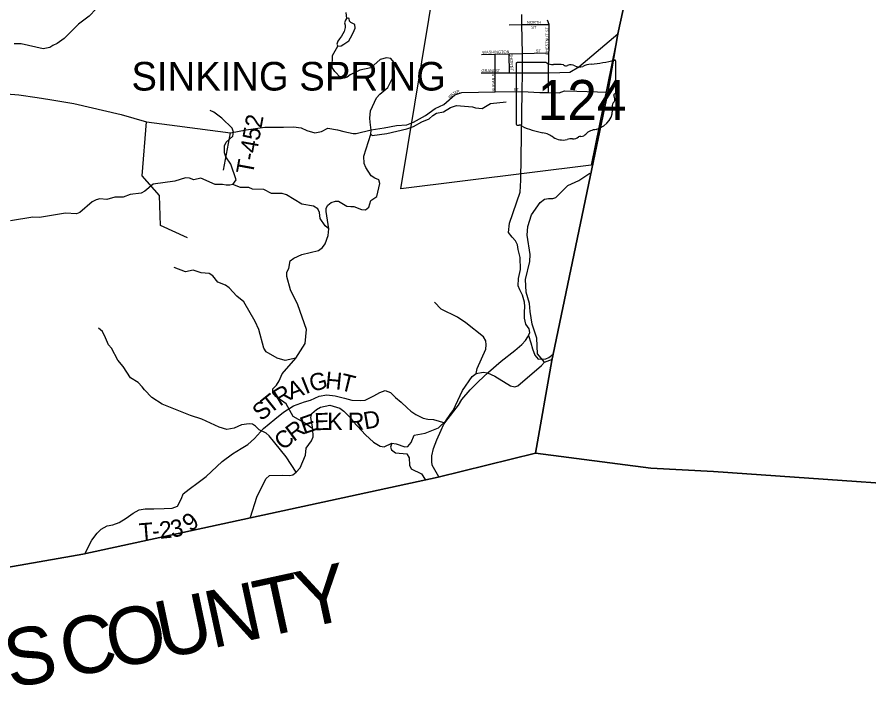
# Model space of a CAD drawing. Extents: x 1525783 to 1900577, y 218250 to 627376.
# Drawn here: x 1707878 to 1722773, y 381513 to 393237 of the extents above; entities that cross this region are included whole.
import ezdxf

# ---------------------------------------------------------------- set-up
doc = ezdxf.new("R2010")
doc.units = 0
for name, color, linetype in [('GM_X_Adjacent_County', 7, 'Continuous'), ('GM_X_Adjacent_County_Text', 7, 'Continuous'), ('GM_X_City_Street', 7, 'Continuous'), ('GM_X_City_Street_Text', 7, 'Continuous'), ('GM_X_Corporation', 7, 'Continuous'), ('GM_X_Corporation_Text', 7, 'Continuous'), ('GM_X_County', 7, 'Continuous'), ('GM_X_County_Road', 7, 'Continuous'), ('GM_X_Major_River', 7, 'Continuous'), ('GM_X_Minor_River', 7, 'Continuous'), ('GM_X_State_Location', 7, 'Continuous'), ('GM_X_State_Route', 7, 'Continuous'), ('GM_X_State_Shield', 7, 'Continuous'), ('GM_X_Township', 7, 'Continuous'), ('GM_X_Township_Road', 7, 'Continuous'), ('GM_X_Township_Road_Text', 7, 'Continuous')]:
    doc.layers.add(name, color=color, linetype=linetype)

msp = doc.modelspace()

# ---------------------------------------------------------------- linework, layer by layer
at = {"layer": 'GM_X_Adjacent_County'}
for points in [[(1725388, 384925), (1720053, 385296), (1718960, 385355), (1716944, 385616), (1717230, 387237), (1717252, 387345), (1718205, 391923), (1718383, 392946), (1719425, 397707), (1720223, 401979), (1721849, 410931)], [(1700474, 382353), (1708828, 383819), (1709027, 383852), (1715243, 385199), (1716944, 385616), (1718960, 385355), (1720053, 385296), (1725388, 384925)]]:
    msp.add_lwpolyline(points, dxfattribs=at)
at = {"layer": 'GM_X_City_Street'}
for points in [[(1716482, 393102), (1716705, 393109), (1717183, 393105)], [(1717173, 392248), (1717173, 392265), (1717178, 392612), (1717179, 392656), (1717183, 393105), (1717153, 393185)], [(1717539, 392275), (1717541, 392275), (1717546, 392276), (1717699, 392367), (1718383, 392946)], [(1715999, 392581), (1716236, 392587), (1716484, 392594), (1716714, 392600), (1716922, 392605), (1716922, 392605)], [(1716239, 391929), (1716237, 392263), (1716236, 392587)], [(1716491, 392262), (1716484, 392594)], [(1716922, 392605), (1717178, 392612)], [(1715994, 392263), (1716237, 392263), (1716491, 392262), (1716714, 392263), (1717025, 392264), (1717173, 392265), (1717368, 392266), (1717539, 392275)], [(1717168, 391916), (1717173, 392247), (1717173, 392248)], [(1715339, 391707), (1715534, 391876), (1715654, 391921), (1716239, 391929), (1716710, 391936)]]:
    msp.add_lwpolyline(points, dxfattribs=at)
at = {"layer": 'GM_X_Corporation'}
msp.add_lwpolyline([(1714587, 390235), (1715200, 393939), (1715226, 394110), (1718697, 394496), (1717919, 390648)], close=True, dxfattribs=at)
at = {"layer": 'GM_X_County'}
msp.add_lwpolyline([(1721849, 410931), (1720223, 401979), (1719425, 397707), (1718383, 392946), (1718205, 391923), (1717252, 387345), (1717230, 387237), (1716944, 385616), (1715243, 385199), (1709027, 383852), (1708828, 383819), (1700474, 382353)], dxfattribs=at)
at = {"layer": 'GM_X_County_Road'}
msp.add_lwpolyline([(1707187, 391934), (1707908, 391879), (1708228, 391832), (1708449, 391794), (1708872, 391724), (1709696, 391533), (1710143, 391407), (1710676, 391334), (1711609, 391213), (1711886, 391269), (1712212, 391313), (1712536, 391311), (1712711, 391318), (1712845, 391303), (1712945, 391254), (1713084, 391213), (1713204, 391237), (1713313, 391296), (1713478, 391269), (1713592, 391240), (1713756, 391203), (1713809, 391205), (1714072, 391265), (1714298, 391304), (1714512, 391343), (1714693, 391351), (1714808, 391399), (1715022, 391519), (1715189, 391638), (1715339, 391707)], dxfattribs=at)
at = {"layer": 'GM_X_Major_River'}
for points in [[(1713625, 393319), (1713641, 393213)], [(1713641, 393213), (1713623, 393184), (1713606, 393138), (1713613, 393096), (1713614, 393054), (1713595, 392982), (1713552, 392905), (1713515, 392859), (1713484, 392816), (1713471, 392764), (1713489, 392728)], [(1713489, 392728), (1713547, 392736), (1713593, 392762), (1713678, 392822), (1713709, 392874), (1713757, 392961), (1713788, 393041), (1713783, 393105), (1713750, 393125), (1713714, 393144), (1713690, 393168)], [(1713690, 393168), (1713682, 393211), (1713669, 393215), (1713641, 393213)], [(1713051, 386041), (1712892, 386155), (1712705, 386257), (1712583, 386477), (1712403, 386606), (1712353, 386669), (1712352, 386741), (1712413, 386806), (1712461, 386878), (1712512, 387003), (1712755, 387279), (1712913, 387534), (1712940, 387778), (1712788, 388211), (1712661, 388470), (1712597, 388705), (1712594, 388777), (1712630, 388843), (1712656, 388979), (1712720, 389026), (1712860, 389089), (1713151, 389156), (1713221, 389213), (1713266, 389277), (1713319, 389420), (1713332, 389536), (1713283, 389839), (1713284, 389897), (1713310, 389949), (1713373, 389996), (1713443, 390019), (1713497, 390019), (1713642, 389931), (1713712, 389925), (1713768, 389924), (1713901, 389873), (1713973, 389866), (1714029, 389915), (1714062, 390031), (1714167, 390102), (1714219, 390330), (1714202, 390392), (1714132, 390419), (1714067, 390461), (1713974, 390610), (1713945, 390679), (1713940, 390809), (1714066, 391192), (1714072, 391260), (1714052, 391400), (1714046, 391468), (1714058, 391600), (1714164, 391823), (1714220, 391890), (1714363, 392005), (1714459, 392204), (1714466, 392332), (1714464, 392450), (1714416, 392513), (1714340, 392525), (1714226, 392495), (1714061, 392352), (1713873, 392308), (1713704, 392228), (1713648, 392188), (1713598, 392171), (1713532, 392183), (1713433, 392284), (1713388, 392357), (1713392, 392565), (1713489, 392728)], [(1711962, 384496), (1712069, 384848), (1712228, 385170), (1712292, 385224), (1712513, 385229), (1712647, 385227), (1712697, 385240), (1712761, 385284), (1712830, 385359), (1712921, 385582), (1712933, 385702), (1713026, 385833), (1713057, 385903), (1713051, 386041)]]:
    msp.add_lwpolyline(points, dxfattribs=at)
at = {"layer": 'GM_X_Minor_River'}
for points in [[(1710865, 394413), (1710779, 394414), (1710630, 394451), (1710320, 394470), (1709935, 394524), (1709885, 394513), (1709819, 394463), (1709709, 394232), (1709529, 394082), (1709477, 394005), (1709361, 393646), (1709263, 393378), (1709140, 393251), (1708953, 393113), (1708702, 392860), (1708580, 392777), (1708505, 392738), (1708453, 392706), (1708337, 392683), (1707952, 392767), (1707827, 392768)], [(1714066, 391192), (1714089, 391169), (1714343, 391201), (1714696, 391281), (1714810, 391324), (1714955, 391407), (1715083, 391458), (1715148, 391519), (1715214, 391556), (1715334, 391579), (1715455, 391656), (1715563, 391689), (1715840, 391668), (1715894, 391652), (1716010, 391640), (1716156, 391725), (1716428, 391754)], [(1711648, 390309), (1711709, 390395), (1711613, 390666), (1711527, 390795), (1711505, 390867), (1711503, 390989), (1711537, 391049), (1711648, 391158), (1711665, 391223), (1711640, 391294), (1711461, 391472), (1711321, 391575), (1711255, 391606)], [(1713332, 389536), (1713263, 389587), (1713178, 389718), (1713165, 389820), (1713136, 389888), (1713062, 389931), (1712857, 389965), (1712587, 390130), (1712515, 390153), (1712324, 390152), (1712190, 390224), (1711993, 390228), (1711929, 390256), (1711785, 390260), (1711648, 390309), (1711598, 390302), (1711532, 390298), (1711470, 390313), (1711340, 390312), (1711094, 390423), (1710969, 390390), (1710894, 390423), (1710822, 390427), (1710636, 390369), (1710258, 390317), (1710115, 390192), (1710048, 390157), (1709856, 390137), (1709734, 390090), (1709662, 390091), (1709588, 390090), (1709448, 390051), (1709328, 390060), (1709260, 390045), (1709192, 390007), (1708976, 389821), (1708916, 389796), (1708724, 389808), (1708272, 389734), (1708156, 389742), (1707762, 389679)], [(1717103, 387208), (1716975, 387353), (1716964, 387628), (1716886, 387871), (1716852, 388092), (1716838, 388234), (1716781, 388429), (1716768, 388651), (1716844, 388965), (1716851, 389089), (1716800, 389426), (1716806, 389576), (1716872, 389783), (1717027, 389996), (1717102, 390053), (1717172, 390066), (1717244, 390065), (1717298, 390082), (1717507, 390294), (1717698, 390381), (1717894, 390509)], [(1712755, 387279), (1712565, 387233), (1712427, 387274), (1712235, 387388), (1712195, 387451), (1712103, 387780), (1712040, 387918), (1711842, 388261), (1711721, 388360), (1711586, 388505), (1711523, 388550), (1711387, 388605), (1711303, 388714), (1711235, 388755), (1711099, 388768), (1710958, 388815), (1710824, 388785), (1710623, 388859)], [(1715906, 387011), (1715925, 387095), (1716074, 387433), (1716083, 387511), (1716072, 387579), (1716031, 387648), (1715726, 387892), (1715581, 387992), (1715295, 388132), (1715174, 388256)], [(1712761, 385284), (1712583, 385552), (1712285, 385919), (1712234, 385967), (1712113, 386025), (1712048, 386086), (1711996, 386122), (1711934, 386129), (1711800, 386109), (1711673, 386053), (1711547, 386032), (1711409, 386072), (1711109, 386210), (1710908, 386275), (1710414, 386473), (1710234, 386588), (1710108, 386724), (1710064, 386776), (1709995, 386849), (1709862, 386933), (1709735, 387133), (1709640, 387244), (1709529, 387450), (1709476, 387507), (1709425, 387632), (1709371, 387744), (1709301, 387799)], [(1713051, 386041), (1713012, 386239), (1713035, 386311), (1713112, 386380), (1713186, 386419), (1713349, 386453), (1713520, 386403), (1713593, 386350), (1713700, 386237), (1713757, 386170), (1713970, 385937), (1714112, 385809), (1714225, 385737), (1714297, 385724), (1714432, 385791), (1714506, 385782), (1714659, 385728), (1714711, 385735), (1714768, 385800), (1714824, 385930), (1715013, 385963), (1715246, 386060), (1715373, 386179), (1715463, 386308), (1715502, 386359), (1715666, 386710), (1715834, 386958), (1715906, 387011), (1716027, 387029), (1716104, 387020), (1716234, 386961), (1716508, 386793), (1716579, 386776), (1716632, 386795), (1717046, 387150), (1717103, 387208), (1717238, 387260)], [(1714432, 385791), (1714407, 385723), (1714425, 385673), (1714494, 385622), (1714696, 385607), (1714733, 385536), (1714739, 385406), (1714770, 385340), (1714947, 385255), (1715016, 385156)]]:
    msp.add_lwpolyline(points, dxfattribs=at)
at = {"layer": 'GM_X_State_Route'}
for points in [[(1716688, 390393), (1716688, 390394), (1716710, 391936), (1716714, 392263), (1716716, 392465), (1716714, 392600), (1716705, 393109), (1716701, 393282), (1716701, 393283)], [(1716710, 391936), (1717019, 391918), (1717168, 391916), (1717357, 391913), (1717448, 391945), (1717666, 391943), (1718205, 391923)], [(1715250, 385200), (1715138, 385406), (1715133, 385471), (1715130, 385569), (1715157, 385699), (1715215, 385849), (1715293, 386016), (1715332, 386112), (1715356, 386144), (1715413, 386223), (1715594, 386455), (1715655, 386555), (1715801, 386721), (1715939, 386862), (1716123, 387032), (1716343, 387222), (1716580, 387409), (1716705, 387516), (1716768, 387585), (1716809, 387647), (1716820, 387672), (1716843, 387723), (1716830, 387789), (1716775, 387872), (1716752, 387974), (1716752, 388079), (1716757, 388177), (1716750, 388257), (1716713, 388376), (1716668, 388471), (1716639, 388543), (1716646, 388667), (1716680, 388825), (1716675, 389038), (1716638, 389178), (1716627, 389257), (1716594, 389329), (1716537, 389392), (1716472, 389473), (1716486, 389637), (1716674, 390176), (1716688, 390388), (1716688, 390393)]]:
    msp.add_lwpolyline(points, dxfattribs=at)
at = {"layer": 'GM_X_State_Shield'}
for p, q in [((1716605, 392423), (1716605, 391367)), ((1717132, 392441), (1716623, 392441)), ((1718346, 391915), (1718346, 392468)), ((1718346, 391915), (1718346, 391915))]:
    msp.add_line(p, q, dxfattribs=at)
for centre, major_axis, start_param, end_param in [((1716625, 392425), (20.2, 0), 1.712693, 3.28349), ((1717254, 392564), (196, 0), 4.042523, 4.731795), ((1717318, 391848), (702, 0), 1.404758, 1.657858), ((1717478, 392431), (56.4, 0), 3.836095, 5.185415), ((1717561, 392309), (117, 0), 0.950623, 2.079405), ((1717712, 392476), (141, 0), 4.081561, 5.145723), ((1717961, 392119), (371, 0), 1.699011, 2.107814), ((1717726, 393882), (1845, 0), 4.814394, 5.042369), ((1718326, 392470), (19.4, 0), 6.141152, 7.989035), ((1718325, 391913), (20.7, 0), 5.05454, 6.418171), ((1718415, 391684), (131, 0), 2.387724, 3.262537), ((1718341, 391874), (30, 0), 1.883978, 3.671073), ((1718150, 391804), (180, 0), 5.934695, 6.695948), ((1717829, 391613), (462, 0), 5.101752, 6.440018), ((1716626, 391364), (20.3, 0), 3.00124, 4.508301), ((1716629, 391472), (155, 0), 4.665946, 4.897461), ((1716660, 391306), (56, 0), 0.519207, 1.627899), ((1717367, 392255), (1333, 0), 4.195997, 4.488961), ((1716970, 390892), (417, 0), 0.823519, 1.323587), ((1717720, 391119), (39.7, 0), 1.147584, 2.315152), ((1717704, 391264), (149, 0), 4.937069, 5.64225), ((1718024, 391070), (253, 0), 1.647645, 2.488434), ((1717421, 391300), (265, 0), 4.026481, 4.996735), ((1717574, 390935), (217, 0), 1.495662, 1.94098), ((1717593, 391221), (141, 0), 4.691044, 5.507374)]:
    msp.add_ellipse(centre, major_axis=major_axis, ratio=0.8, start_param=start_param, end_param=end_param, dxfattribs=at)
at = {"layer": 'GM_X_Township'}
msp.add_lwpolyline([(1721849, 410931), (1720223, 401979), (1719425, 397707), (1718383, 392946), (1718205, 391923), (1717252, 387345), (1717230, 387237), (1716944, 385616), (1715243, 385199), (1709027, 383852), (1708828, 383819), (1700474, 382353)], dxfattribs=at)
at = {"layer": 'GM_X_Township_Road'}
for points in [[(1710861, 389378), (1710385, 389593), (1710366, 390118), (1710063, 390465), (1710143, 391407)], [(1711486, 390560), (1711609, 391213)], [(1716820, 387672), (1716862, 387545), (1716889, 387439), (1716933, 387331), (1716990, 387261), (1717124, 387263), (1717176, 387289), (1717252, 387345)], [(1709061, 383858), (1709188, 384098), (1709279, 384219), (1709347, 384289), (1709452, 384346), (1709550, 384361), (1709666, 384405), (1709784, 384478), (1709910, 384565), (1710013, 384626), (1710117, 384643), (1710271, 384642), (1710450, 384647), (1710590, 384656), (1710682, 384692), (1710751, 384825), (1710782, 384907), (1710886, 384990), (1711043, 385103), (1711187, 385208), (1711467, 385468), (1711643, 385604), (1711796, 385695), (1711912, 385768), (1712027, 385871), (1712188, 386050), (1712386, 386211), (1712535, 386335), (1712712, 386442), (1712906, 386511), (1713006, 386544), (1713158, 386611), (1713294, 386634), (1713442, 386621), (1713601, 386575), (1713729, 386544), (1713889, 386539), (1713965, 386540), (1714117, 386619), (1714221, 386679), (1714313, 386714), (1714405, 386675), (1714496, 386589), (1714594, 386507), (1714697, 386406), (1714761, 386350), (1714852, 386293), (1714908, 386261), (1714980, 386229), (1715059, 386210), (1715161, 386206), (1715356, 386144)]]:
    msp.add_lwpolyline(points, dxfattribs=at)

# ---------------------------------------------------------------- texts
at = {"layer": 'GM_X_Adjacent_County_Text'}
for s, rotation, p in [('Y', 12.25, (1712882, 382547)), ('T', 12.2461, (1712151, 382388)), ('N', 12.1602, (1711285, 382201)), ('U', 11.8614, (1710414, 382018)), ('O', 11.2644, (1709536, 381843)), ('C', 11.002, (1708732, 381687)), ('S', 10.3123, (1707754, 381507))]:
    msp.add_text(s, height=1000, rotation=rotation, dxfattribs=at).set_placement(p)
at = {"layer": 'GM_X_City_Street_Text'}
for s, rotation, p in [('NORTH', 0, (1716795, 393119)), ('ST', 0, (1716870, 393033)), ('CHESTNUT ST', 89.3781, (1717168, 392577)), ('WASHINGTON', 1.2182, (1716012, 392596)), ('ST', 0, (1716949, 392618)), ('SHORT', 272.5433, (1716492, 392596)), ('ST', 273.5874, (1716501, 392380)), ('GRAND', 0, (1715999, 392275)), ('SUGAR ST', 90.8546, (1716236, 391935)), ('ST', 0, (1716236, 392275)), ('A', 38.3262, (1715483, 391847)), ('T', 30.7115, (1715516, 391873)), ('E', 23.0969, (1715545, 391890)), ('R', 19.2896, (1715577, 391904)), ('ST', 0, (1716562, 391945)), ('W', 42.1335, (1715442, 391809))]:
    msp.add_text(s, height=50, rotation=rotation, dxfattribs=at).set_placement(p)
at = {"layer": 'GM_X_Corporation_Text'}
msp.add_text('SINKING SPRING', height=500, rotation=0, dxfattribs=at).set_placement((1709878, 391953))
at = {"layer": 'GM_X_State_Location'}
msp.add_text('124', height=1, rotation=0, dxfattribs=at).set_placement((1717103, 391752))
for s in ['s', 'r']:
    msp.add_text(s, height=1, dxfattribs=at).set_placement((1717456, 391825))
at = {"layer": 'GM_X_State_Shield'}
msp.add_text('124', height=696.1, dxfattribs=at).set_placement((1716981, 391441))
at = {"layer": 'GM_X_Township_Road_Text'}
for s, rotation, p in [('T-452', 79.5701, (1712001, 390473)), ('G', 14.1343, (1713029, 386685)), ('H', 354.4435, (1713258, 386748)), ('T', 346.1997, (1713509, 386724)), ('A', 19.9327, (1712666, 386549)), ('I', 21.8598, (1712925, 386643)), ('R', 31.283, (1712470, 386428)), ('T', 38.5681, (1712302, 386293)), ('S', 39.6942, (1712148, 386165)), ('E', 19.4379, (1712891, 385943)), ('E', 2.2377, (1713080, 386014)), ('K', 359.8616, (1713301, 386022)), ('R', 0.8272, (1713663, 386021)), ('D', 10.0172, (1713962, 386030)), ('R', 36.8059, (1712715, 385807)), ('C', 39.2334, (1712527, 385653)), ('3', 9.5822, (1710584, 384140)), ('9', 37.2042, (1710909, 384233)), ('T', 4.5818, (1710025, 384090)), ('2', 5.7138, (1710378, 384119)), ('-', 4.7928, (1710250, 384108))]:
    msp.add_text(s, height=300, rotation=rotation, dxfattribs=at).set_placement(p)

doc.saveas('drawing.dxf')
